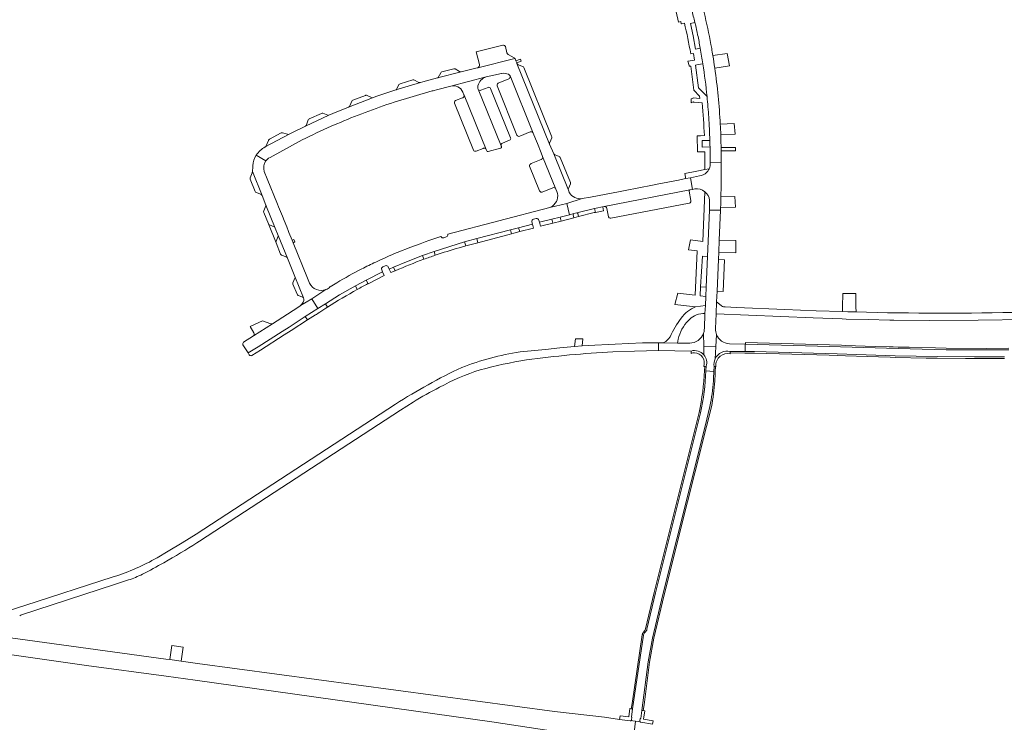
# Model space of a CAD drawing. Header units: metres. Extents: x 166325 to 190320, y 381923 to 404576.
# Tile 949 of 1056: x 182225 to 182632, y 383954 to 384244. Entities that reach past the tile are written whole.
import ezdxf

# ---------------------------------------------------------------- set-up
doc = ezdxf.new("R2010")
doc.units = ezdxf.units.M
for name, color, linetype, lineweight in [('B-WE-VH-VERHARDING_ASFALT-GV', 8, 'Continuous', 18), ('B-WE-VH-VERHARDING_BETON-GV', 8, 'Continuous', 18), ('B-WE-VH-VERHARDING_BETONSTRAATSTEEN-GV', 8, 'Continuous', 18), ('B-WE-VH-VERHARDING_HALFVERHARDING-GV', 8, 'Continuous', 18), ('B-WE-VH-VERHARDING_STRAATBAKSTEEN-GV', 8, 'Continuous', 18)]:
    doc.layers.add(name, color=color, linetype=linetype, lineweight=lineweight)

msp = doc.modelspace()

# ---------------------------------------------------------------- linework, layer by layer
at = {"layer": 'B-WE-VH-VERHARDING_ASFALT-GV', "flags": 128}
for points in [[(182515.189, 384125.897), (182514.946, 384126.095), (182513.128, 384127.577), (182512.917, 384122.602), (182553.024, 384120.945), (182565.029, 384120.546), (182566.743, 384120.497), (182575.717, 384120.27), (182584.693, 384120.097), (182586.378, 384120.07), (182601.222, 384119.915), (182621.204, 384120.005), (182641.184, 384120.329)], [(182508.325, 384122.741), (182508.464, 384126.043), (182504.467, 384125.555)], [(182516.711, 384125.531), (182515.944, 384125.563)], [(182570.761, 384123.429), (182567.35, 384123.529), (182565.16, 384123.596), (182554.309, 384123.93), (182541.275, 384124.501), (182521.337, 384125.337), (182516.711, 384125.531)], [(182501.464, 384119.949), (182501.871, 384120.357)], [(182496.918, 384110.58), (182497.212, 384112.158)], [(182442.345, 384107.971), (182431.885, 384106.884)], [(182442.345, 384107.971), (182431.885, 384106.884)], [(182470.234, 384106.949), (182479.237, 384107.275), (182489.064, 384107.432), (182489.132, 384110.66), (182482.445, 384110.612), (182471.257, 384110.179), (182460.078, 384109.541), (182457.531, 384109.366), (182454.367, 384109.125), (182448.351, 384108.595), (182442.345, 384107.971)], [(182470.234, 384106.949), (182479.237, 384107.275), (182489.064, 384107.432), (182489.132, 384110.66), (182482.445, 384110.612), (182471.257, 384110.179), (182460.078, 384109.541), (182457.531, 384109.366), (182454.367, 384109.125), (182448.351, 384108.595), (182442.345, 384107.971)], [(182491.067, 384110.64), (182496.918, 384110.58)], [(182633.954, 384107.81), (182624.775, 384107.709), (182607.999, 384107.83), (182588.122, 384108.276), (182554.771, 384109.33), (182524.996, 384110.159), (182524.878, 384107.119), (182528.82, 384107.123), (182562.939, 384106.166), (182586.916, 384105.348), (182604.321, 384104.953), (182619.779, 384104.812), (182632.106, 384104.84)], [(182511.945, 384098.833), (182508.696, 384099.118)], [(182380.451, 384085.286), (182297.971, 384031.591), (182292.228, 384027.991), (182286.412, 384024.512)], [(182380.451, 384085.286), (182297.971, 384031.591), (182292.228, 384027.991), (182286.412, 384024.512)], [(182298.314, 384028.026), (182299.417, 384028.743), (182382.481, 384082.771)], [(182298.314, 384028.026), (182299.417, 384028.743), (182382.481, 384082.771)], [(182382.481, 384082.771), (182387.655, 384086.136)], [(182382.481, 384082.771), (182387.655, 384086.136)], [(182481.778, 383955.345), (182482.204, 383958.677), (182484.773, 383978.789), (182486.579, 383988.622), (182490.9, 384006.684), (182508.331, 384076.191), (182510.392, 384084.407)], [(182506.47, 384081.704), (182504.965, 384075.68), (182487.883, 384007.287), (182484.331, 383992.323), (182484.237, 383991.929)], [(182286.412, 384024.512), (182281.857, 384021.787)], [(182286.412, 384024.512), (182281.857, 384021.787)], [(182264.108, 384014.018), (182263.718, 384013.893), (182227.156, 384002.134)], [(182264.108, 384014.018), (182263.718, 384013.893), (182227.156, 384002.134)], [(182225.88, 383998.188), (182264.202, 384010.731)], [(182225.88, 383998.188), (182264.202, 384010.731)], [(182264.202, 384010.731), (182270.05, 384012.642)], [(182264.202, 384010.731), (182270.05, 384012.642)], [(182227.156, 384002.134), (182220.685, 384000.053), (182217.069, 383998.806), (182212.922, 383997.795), (182206.67, 383996.796)], [(182227.156, 384002.134), (182220.685, 384000.053), (182217.069, 383998.806), (182212.922, 383997.795), (182206.67, 383996.796)], [(182477.423, 383954.399), (182473.043, 383955.017), (182466.742, 383955.906), (182446.077, 383958.283), (182298.539, 383978.132), (182291.83, 383979.054), (182287.151, 383979.696), (182285.463, 383979.928), (182210.078, 383990.281)], [(182477.423, 383954.399), (182473.043, 383955.017), (182466.742, 383955.906), (182446.077, 383958.283), (182298.539, 383978.132), (182291.83, 383979.054), (182287.151, 383979.696), (182285.463, 383979.928), (182210.078, 383990.281)], [(182482.945, 383989.967), (182482.922, 383989.815), (182478.381, 383959.346), (182477.879, 383955.977), (182478.116, 383955.945), (182477.965, 383954.825)], [(182484.022, 383991.646), (182483.824, 383991.385), (182483.376, 383990.795), (182483.17, 383990.531)], [(182210.046, 383983.309), (182252.677, 383977.316), (182285.605, 383972.814), (182297.605, 383971.173), (182420.164, 383954.044), (182451.027, 383949.323), (182465.49, 383946.666), (182471.952, 383945.78), (182475.567, 383945.285), (182476.398, 383945.171), (182476.477, 383945.127), (182478.56, 383944.839), (182479.622, 383954.28), (182478.441, 383954.444), (182477.77, 383954.538)], [(182210.046, 383983.309), (182252.677, 383977.316), (182285.605, 383972.814), (182297.605, 383971.173), (182420.164, 383954.044), (182451.027, 383949.323), (182465.49, 383946.666), (182471.952, 383945.78), (182475.567, 383945.285), (182476.398, 383945.171), (182476.477, 383945.127), (182478.56, 383944.839), (182479.622, 383954.28), (182478.441, 383954.444), (182477.77, 383954.538)], [(182477.77, 383954.538), (182478.441, 383954.444), (182479.622, 383954.28), (182480.803, 383954.115), (182481.588, 383954.005)], [(182481.588, 383954.005), (182480.803, 383954.115), (182479.622, 383954.28), (182478.56, 383944.839), (182480.643, 383944.55)], [(182481.439, 383954.363), (182481.573, 383955.372), (182481.778, 383955.345)]]:
    msp.add_lwpolyline(points, dxfattribs=at)
at = {"layer": 'B-WE-VH-VERHARDING_ASFALT-GV'}
for points in [[(182504.467, 384125.555, 0.148847), (182498.494, 384120.846)], [(182515.944, 384125.563, -0.0981424), (182515.189, 384125.897)], [(182640.08, 384123.374, -0.0135172), (182570.761, 384123.429)], [(182498.494, 384120.846, 0.0513479), (182493.919, 384113.164)], [(182497.212, 384112.158, -0.1344627), (182501.464, 384119.949)], [(182501.871, 384120.357, -0.2029803), (182508.325, 384122.741)], [(182492.989, 384112.031, -0.0794242), (182491.067, 384110.64)], [(182493.919, 384113.164, -0.0479533), (182492.989, 384112.031)], [(182431.885, 384106.884, 0.0551341), (182407.816, 384100.483)], [(182431.885, 384106.884, 0.0551341), (182407.816, 384100.483)], [(182415.4, 384099.497, -0.0240772), (182434.582, 384103.679)], [(182415.4, 384099.497, -0.0240772), (182434.582, 384103.679)], [(182434.582, 384103.679, -0.0182328), (182470.234, 384106.949)], [(182434.582, 384103.679, -0.0182328), (182470.234, 384106.949)], [(182407.816, 384100.483, 0.0347659), (182380.451, 384085.286)], [(182407.816, 384100.483, 0.0347659), (182380.451, 384085.286)], [(182398.563, 384092.286, -0.0506552), (182415.4, 384099.497)], [(182398.563, 384092.286, -0.0506552), (182415.4, 384099.497)], [(182508.696, 384099.118, -0.0434087), (182506.47, 384081.704)], [(182511.774, 384094.906, 0.0114485), (182511.945, 384098.833)], [(182387.655, 384086.136, -0.0212373), (182398.563, 384092.286)], [(182387.655, 384086.136, -0.0212373), (182398.563, 384092.286)], [(182510.392, 384084.407, 0.0316134), (182511.774, 384094.906)], [(182284.663, 384019.784, 0.0154976), (182298.314, 384028.026)], [(182284.663, 384019.784, 0.0154976), (182298.314, 384028.026)], [(182281.857, 384021.787, -0.0496236), (182264.108, 384014.018)], [(182281.857, 384021.787, -0.0496236), (182264.108, 384014.018)], [(182275.764, 384015.007, 0.0097903), (182284.663, 384019.784)], [(182275.764, 384015.007, 0.0097903), (182284.663, 384019.784)], [(182270.05, 384012.642, 0.0355255), (182275.764, 384015.007)], [(182270.05, 384012.642, 0.0355255), (182275.764, 384015.007)], [(182225.065, 383997.874, 0.0025484), (182225.88, 383998.188)], [(182225.065, 383997.874, 0.0025484), (182225.88, 383998.188)], [(182483.17, 383990.531, 0.0944944), (182482.945, 383989.967)], [(182484.237, 383991.929, -0.039964), (182484.022, 383991.646)], [(182477.77, 383954.538, -0.1525085), (182477.423, 383954.399)], [(182477.77, 383954.538, -0.1525085), (182477.423, 383954.399)], [(182477.965, 383954.825, -0.1414694), (182477.77, 383954.538)], [(182481.588, 383954.005, -0.1364813), (182481.439, 383954.363)], [(182481.845, 383953.798, -0.1121601), (182481.588, 383954.005)]]:
    msp.add_lwpolyline(points, format="xyb", dxfattribs=at)
at = {"layer": 'B-WE-VH-VERHARDING_BETON-GV', "flags": 128}
for points in [[(182502.592, 384107.283), (182502.586, 384106.298)], [(182633.979, 384108.452), (182624.8, 384108.351), (182608.024, 384108.472), (182603.613, 384108.571), (182592.666, 384108.816), (182588.147, 384108.918), (182586.113, 384108.982), (182584.416, 384109.036), (182578.666, 384109.217), (182566.397, 384109.605), (182564.691, 384109.659), (182554.796, 384109.972), (182525.021, 384110.801), (182524.998, 384110.201), (182524.996, 384110.159), (182554.771, 384109.33), (182588.122, 384108.276), (182607.999, 384107.83), (182624.775, 384107.709), (182633.954, 384107.81)], [(182518.751, 384106.106), (182518.757, 384106.512)], [(182632.106, 384104.84), (182619.779, 384104.812), (182604.321, 384104.953), (182586.916, 384105.348), (182562.939, 384106.166), (182528.82, 384107.123), (182524.878, 384107.119), (182518.766, 384107.112), (182518.757, 384106.512), (182524.851, 384106.429), (182528.793, 384106.433), (182559.611, 384105.569), (182562.912, 384105.476), (182566.4, 384105.357), (182575.37, 384105.051), (182580.029, 384104.892), (182584.922, 384104.725), (182586.889, 384104.658), (182599.798, 384104.365), (182604.294, 384104.263), (182616.005, 384104.156), (182618.705, 384104.132), (182619.752, 384104.122), (182620.255, 384104.123), (182627.559, 384104.14), (182632.079, 384104.15)], [(182518.757, 384106.512), (182518.766, 384107.112)], [(182507.802, 384100.931), (182508.225, 384100.95)], [(182508.696, 384099.118), (182508.697, 384099.147), (182508.828, 384100.977), (182508.225, 384100.95), (182508.098, 384099.171)], [(182508.225, 384100.95), (182508.828, 384100.977)], [(182512.543, 384098.78), (182512.691, 384100.814), (182512.09, 384100.826), (182511.945, 384098.833)], [(182512.09, 384100.826), (182512.691, 384100.814)], [(182512.691, 384100.814), (182512.812, 384100.812)], [(182510.392, 384084.407), (182508.331, 384076.191), (182490.9, 384006.684), (182486.579, 383988.622), (182484.773, 383978.789), (182482.204, 383958.677), (182482.799, 383958.613)], [(182482.799, 383958.613), (182483.115, 383961.091), (182485.364, 383978.697), (182487.167, 383988.514), (182491.481, 384006.542), (182501.101, 384044.901), (182504.132, 384056.986), (182508.912, 384076.045), (182510.973, 384084.261)], [(182505.889, 384081.849), (182504.384, 384075.825), (182487.301, 384007.429), (182483.748, 383992.462), (182483.654, 383992.068)], [(182484.237, 383991.929), (182484.331, 383992.323), (182487.883, 384007.287), (182504.965, 384075.68), (182506.47, 384081.704)], [(182482.428, 383990.045), (182482.405, 383989.892), (182478.176, 383961.517), (182477.863, 383959.419)], [(182477.863, 383959.419), (182478.381, 383959.346), (182482.922, 383989.815), (182482.945, 383989.967)], [(182483.603, 383991.964), (182483.405, 383991.703), (182482.957, 383991.113), (182482.727, 383990.81)], [(182483.17, 383990.531), (182483.376, 383990.795), (182483.824, 383991.385), (182484.022, 383991.646)], [(182477.965, 383954.825), (182478.116, 383955.945), (182477.879, 383955.977), (182478.381, 383959.346), (182477.863, 383959.419), (182477.271, 383959.501), (182476.783, 383956.06), (182473.317, 383956.536), (182473.043, 383955.017)], [(182482.204, 383958.677), (182481.778, 383955.345), (182481.573, 383955.372), (182481.439, 383954.363)], [(182481.845, 383953.798), (182486.635, 383953.026), (182486.908, 383954.399), (182482.891, 383955.084), (182483.392, 383958.55), (182482.799, 383958.613), (182482.204, 383958.677)], [(182473.043, 383955.017), (182477.423, 383954.399)]]:
    msp.add_lwpolyline(points, dxfattribs=at)
at = {"layer": 'B-WE-VH-VERHARDING_BETON-GV'}
for points in [[(182507.858, 384105.673, 0.2939996), (182502.592, 384107.283)], [(182518.766, 384107.112, 0.3552085), (182512.525, 384104.051)], [(182502.586, 384106.298, -0.0846347), (182503.957, 384106.52)], [(182503.957, 384106.52, -0.520464), (182507.802, 384100.931)], [(182508.828, 384100.977, 0.249162), (182507.858, 384105.673)], [(182512.525, 384104.051, 0.1515886), (182512.09, 384100.826)], [(182512.812, 384100.812, -0.2573794), (182514.62, 384105.163)], [(182514.62, 384105.163, -0.2282602), (182518.751, 384106.106)], [(182508.098, 384099.171, -0.0434705), (182505.889, 384081.849)], [(182506.47, 384081.704, 0.0434087), (182508.696, 384099.118)], [(182511.945, 384098.833, -0.0114485), (182511.774, 384094.906)], [(182512.372, 384094.866, 0.0114976), (182512.543, 384098.78)], [(182511.774, 384094.906, -0.0316134), (182510.392, 384084.407)], [(182510.973, 384084.261, 0.0315987), (182512.372, 384094.866)], [(182482.727, 383990.81, 0.0956323), (182482.428, 383990.045)], [(182482.945, 383989.967, -0.0944944), (182483.17, 383990.531)], [(182483.654, 383992.068, -0.0463597), (182483.603, 383991.964)], [(182484.022, 383991.646, 0.039964), (182484.237, 383991.929)], [(182477.423, 383954.399, 0.1525085), (182477.77, 383954.538)], [(182477.77, 383954.538, 0.1414694), (182477.965, 383954.825)], [(182481.439, 383954.363, 0.1364813), (182481.588, 383954.005)], [(182481.588, 383954.005, 0.1121601), (182481.845, 383953.798)]]:
    msp.add_lwpolyline(points, format="xyb", dxfattribs=at)
at = {"layer": 'B-WE-VH-VERHARDING_BETONSTRAATSTEEN-GV'}
for points in [[(182511.089, 384232.307, 0.0298439), (182504.781, 384258.65)], [(182504.191, 384243.036, 0.0029426), (182502.795, 384248.464)], [(182502.795, 384248.464, -0.0029426), (182504.191, 384243.036)], [(182499.826, 384242.864, -0.0160381), (182502.414, 384230.138)], [(182505.291, 384238.032, 0.0043052), (182504.407, 384242.173)], [(182504.407, 384242.173, -0.0043052), (182505.291, 384238.032)], [(182506.371, 384232.433, 0.0057428), (182505.291, 384238.032)], [(182505.291, 384238.032, -0.0057428), (182506.371, 384232.433)], [(182425.807, 384233.113, 0.3896317), (182424.779, 384233.69)], [(182426.925, 384229.887, -0.1989376), (182426.471, 384230.489)], [(182507.451, 384225.988, 0.0065157), (182506.371, 384232.433)], [(182506.371, 384232.433, -0.0065157), (182507.451, 384225.988)], [(182511.573, 384229.418, 0.0027499), (182511.089, 384232.307)], [(182511.573, 384229.418, -0.004843), (182512.36, 384224.25)], [(182512.36, 384224.25, 0.004843), (182511.573, 384229.418)], [(182415.134, 384225.665, -0.3621146), (182414.425, 384224.386)], [(182431.099, 384225.659, -0.2004028), (182430.6, 384226.153)], [(182507.451, 384225.988, -0.0135312), (182509.164, 384212.456)], [(182399.614, 384222.677, 0.1765485), (182399.128, 384222.313)], [(182405.078, 384223.883, 0.1840315), (182404.535, 384223.967)], [(182407.549, 384222.712, -0.1850437), (182406.89, 384222.806)], [(182424.356, 384222.013, -0.1620071), (182427.121, 384221.671)], [(182427.29, 384221.58, -0.1952181), (182427.766, 384220.979)], [(182433.431, 384224.481, 0.1942776), (182433.011, 384224.9)], [(182514.646, 384201.026, 0.021618), (182512.36, 384224.25)], [(182382.26, 384217.795, 0.1984473), (182381.804, 384217.415)], [(182388.041, 384219.359, 0.1935916), (182387.664, 384219.396)], [(182390.674, 384218.254, -0.1736827), (182390.012, 384218.313)], [(182398.073, 384220.397, -0.2025055), (182397.765, 384220.156)], [(182414.479, 384216.894, -0.268283), (182417.906, 384220.579)], [(182422.831, 384217.946, 0.4057249), (182422.411, 384216.925)], [(182427.768, 384220.972, -0.3706549), (182427.208, 384219.752)], [(182368.475, 384213.011, 0.2071413), (182368.079, 384213.027)], [(182380.765, 384215.444, -0.1943894), (182380.484, 384215.206)], [(182403.226, 384216.831, -0.3556974), (182408.234, 384214.342)], [(182408.714, 384213.038, -0.3603728), (182408.205, 384211.98)], [(182408.676, 384213.155, -0.033437), (182408.714, 384213.038)], [(182414.528, 384215.48, -0.1409428), (182414.38, 384216.031)], [(182415.715, 384215.047, -0.3475976), (182414.532, 384215.474)], [(182419.722, 384215.825, 0.3955278), (182418.657, 384216.266)], [(182356.149, 384201.175, -0.0219818), (182379.844, 384210.154)], [(182370.893, 384211.995, -0.1963352), (182370.516, 384212.019)], [(182405.25, 384210.773, 0.3860486), (182404.794, 384209.711)], [(182507.187, 384209.871, -0.0101698), (182508.061, 384196.307)], [(182509.861, 384203.95, 0.0085824), (182509.164, 384212.456)], [(182509.164, 384212.456, -0.0085824), (182509.861, 384203.95)], [(182350.417, 384205.544, 0.1678113), (182349.809, 384205.526)], [(182361.534, 384208.625, -0.1834806), (182361.04, 384208.149)], [(182343.663, 384200.815, -0.1944888), (182343.186, 384200.289)], [(182352.813, 384204.717, -0.1958288), (182352.43, 384204.716)], [(182510.327, 384194.37, 0.0089761), (182509.861, 384203.95)], [(182509.861, 384203.95, -0.0089761), (182510.327, 384194.37)], [(182514.646, 384201.026, -0.0042738), (182514.853, 384196.59)], [(182514.853, 384196.59, 0.0042738), (182514.646, 384201.026)], [(182333.65, 384197.514, 0.1887793), (182333.29, 384197.48)], [(182336.401, 384196.918, -0.1732664), (182335.818, 384196.867)], [(182341.781, 384194.522, -0.0115346), (182353.828, 384200.165)], [(182436.111, 384197.895, -0.3592584), (182437.364, 384197.303)], [(182328.178, 384194.762, 0.1414417), (182327.877, 384194.427)], [(182424.019, 384192.123, -0.3533222), (182424.591, 384193.221)], [(182427.553, 384194.399, 0.3695064), (182427.971, 384195.428)], [(182430.598, 384196.564, 0.3866722), (182431.736, 384196.078)], [(182444.11, 384192.786, -0.1923358), (182444.126, 384193.514)], [(182444.975, 384195.447, 0.163153), (182444.999, 384195.888)], [(182510.327, 384194.37, -0.0029114), (182510.397, 384191.624)], [(182514.934, 384194.233, 0.0021334), (182514.853, 384196.59)], [(182326.544, 384191.627, 0.1312503), (182322.86, 384188.225)], [(182326.763, 384191.866, -0.1658147), (182326.544, 384191.627)], [(182412.636, 384190.331, 0.3939563), (182413.637, 384189.899)], [(182416.72, 384191.095, -0.3818232), (182417.872, 384190.607)], [(182418.09, 384190.064, 0.3713104), (182418.669, 384189.765)], [(182446.136, 384188.472, -0.1466195), (182445.784, 384188.781)], [(182510.451, 384185.251, 0.0062774), (182510.397, 384191.624)], [(182510.397, 384191.624, -0.0062774), (182510.451, 384185.251)], [(182515.034, 384185.342, 0.0023464), (182514.999, 384190.033)], [(182322.86, 384188.225, 0.1196293), (182321.393, 384183.888)], [(182326.18, 384181.509, -0.2400838), (182326.867, 384185.92)], [(182326.867, 384185.92, -0.0782237), (182327.92, 384186.989)], [(182436.406, 384184.747, 0.3483812), (182435.841, 384183.722)], [(182441.222, 384187.75, -0.3887347), (182440.705, 384186.524)], [(182510.054, 384182.602, 0.13474), (182510.451, 384185.251)], [(182321.247, 384181.462, -0.0269845), (182321.089, 384180.935)], [(182506.799, 384179.776, 0.1701313), (182509.533, 384181.691)], [(182509.533, 384181.691, 0.0516488), (182510.054, 384182.602)], [(182320.294, 384178.865, 0.189548), (182320.297, 384178.501)], [(182452.742, 384176.524, 0.1412856), (182452.737, 384176.885)], [(182322.396, 384173.261, 0.1816222), (182322.829, 384172.846)], [(182439.98, 384173.443, 0.355422), (182441.074, 384172.958)], [(182445.432, 384174.746, -0.3889643), (182446.718, 384174.228)], [(182447.138, 384173.222, -0.172011), (182447.211, 384169.821)], [(182451.859, 384173.776, -0.159278), (182451.872, 384174.498)], [(182457.574, 384170.264, -0.3066494), (182452.216, 384172.827)], [(182501.751, 384173.368, -0.410901), (182502.102, 384173.886)], [(182510.231, 384169.608, 0.1952619), (182508.256, 384173.145)], [(182324.755, 384172.057, -0.1567215), (182325.232, 384171.526)], [(182447.211, 384169.821, -0.1649305), (182445.245, 384167.215)], [(182501.855, 384168.433, 0.2387218), (182502.439, 384168.9)], [(182502.439, 384168.9, 0.1281633), (182502.515, 384169.289)], [(182514.896, 384171.085, -0.0020339), (182514.777, 384166.65)], [(182325.952, 384165.173, 0.1862411), (182325.953, 384164.577)], [(182326.855, 384167.623, -0.1973989), (182326.848, 384167.243)], [(182445.245, 384167.215, -0.0417271), (182444.16, 384166.628)], [(182455.83, 384164.094, 0.2849827), (182455.283, 384164.4)], [(182455.283, 384164.4, -0.2849827), (182455.83, 384164.094)], [(182466.621, 384167.015, -0.3961348), (182467.699, 384166.278)], [(182436.747, 384160.647, -0.3602525), (182437.437, 384161.808)], [(182438.518, 384162.084, -0.3806252), (182439.699, 384161.328)], [(182454.157, 384164.078, 0.3832838), (182453.862, 384163.585)], [(182453.862, 384163.585, -0.3832838), (182454.157, 384164.078)], [(182468.393, 384162.794, 0.3040913), (182469.147, 384162.186)], [(182469.147, 384162.186, 0.0587729), (182469.351, 384162.192)], [(182327.837, 384159.887, 0.1689463), (182328.273, 384159.447)], [(182328.273, 384159.447, -0.1689463), (182327.837, 384159.887)], [(182330.192, 384158.656, -0.1796598), (182330.672, 384158.134)], [(182330.672, 384158.134, 0.1796598), (182330.192, 384158.656)], [(182331.935, 384155.092, -0.1926134), (182331.93, 384154.713)], [(182331.93, 384154.713, 0.1926134), (182331.935, 384155.092)], [(182400.385, 384154.067, -0.4067012), (182399.196, 384154.647)], [(182402.039, 384155.543, -0.3626454), (182401.389, 384154.423)], [(182381.058, 384148.015, 0.0115534), (182372.218, 384144.059)], [(182396.855, 384146.885, -0.0117993), (182406.677, 384149.965)], [(182335.293, 384146.137, -0.1958301), (182335.771, 384145.655)], [(182372.218, 384144.059, 0.0074855), (182366.434, 384141.2)], [(182380.304, 384140.489, -0.0147156), (182392.115, 384145.211)], [(182392.115, 384145.211, -0.0059146), (182396.855, 384146.885)], [(182366.434, 384141.2, 0.0138486), (182356.126, 384135.535)], [(182374.687, 384140.83, -0.3964004), (182375.14, 384142.064)], [(182376.114, 384142.516, -0.3599181), (182377.422, 384142.053)], [(182378.484, 384139.688, -0.0027066), (182380.304, 384140.489)], [(182338.857, 384138.059, -0.1648841), (182338.828, 384137.41)], [(182351.622, 384132.661, -0.4051564), (182344.901, 384135.388)], [(182353.31, 384133.756, -0.107386), (182351.622, 384132.661)], [(182352.346, 384125.448, -0.0160871), (182364.618, 384132.739)], [(182364.618, 384132.739, -0.005361), (182368.88, 384135.03)], [(182339.697, 384130.738, 0.178898), (182340.176, 384130.25)], [(182342.493, 384128.102, -0.1118317), (182341.116, 384126.09)], [(182342.05, 384129.486, -0.0876997), (182342.34, 384129.25)], [(182342.34, 384129.25, -0.2640753), (182342.54, 384128.235)], [(182341.116, 384126.09, -0.0326687), (182340.596, 384125.661)], [(182349.176, 384123.386, -0.0042568), (182352.346, 384125.448)], [(182329.55, 384118.58, -0.1624974), (182328.806, 384118.477)], [(182508.049, 384116.178, -0.0681333), (182507.714, 384114.607)], [(182513.092, 384114.072, -0.1068531), (182512.658, 384116.525)], [(182321.906, 384114.863, -0.3410363), (182321.649, 384113.494)], [(182507.714, 384114.607, -0.3162463), (182501.989, 384110.527)], [(182518.394, 384110.296, -0.2938886), (182513.092, 384114.072)], [(182317.617, 384110.931, 0.3474169), (182317.327, 384109.814)], [(182502.592, 384107.283, -0.2939996), (182507.858, 384105.673)], [(182512.525, 384104.051, -0.3552085), (182518.766, 384107.112)], [(182319.939, 384105.72, 0.3890305), (182321.075, 384105.452)], [(182507.858, 384105.673, -0.249162), (182508.828, 384100.977)], [(182512.09, 384100.826, -0.1515886), (182512.525, 384104.051)]]:
    msp.add_lwpolyline(points, format="xyb", dxfattribs=at)
at = {"layer": 'B-WE-VH-VERHARDING_BETONSTRAATSTEEN-GV', "flags": 128}
for points in [[(182496.443, 384247.434), (182497.416, 384243.285), (182498.29, 384243.487), (182498.533, 384242.567), (182498.608, 384242.584)], [(182498.608, 384242.584), (182499.826, 384242.864)], [(182504.407, 384242.173), (182504.299, 384242.605), (182504.191, 384243.036), (182502.31, 384242.627), (182503.387, 384237.64), (182504.373, 384232.037), (182506.371, 384232.433)], [(182506.371, 384232.433), (182504.373, 384232.037), (182503.387, 384237.64), (182502.31, 384242.627), (182504.191, 384243.036)], [(182504.191, 384243.036), (182504.299, 384242.605), (182504.407, 384242.173)], [(182424.779, 384233.69), (182415.39, 384231.368), (182413.763, 384230.993), (182415.134, 384225.665)], [(182414.425, 384224.386), (182429.751, 384228.253), (182429.706, 384228.318), (182429.468, 384228.53), (182426.925, 384229.887)], [(182426.471, 384230.489), (182425.807, 384233.113)], [(182502.414, 384230.138), (182503.509, 384230.311), (182503.964, 384227.566), (182501.285, 384227.106), (182501.768, 384225.357), (182501.757, 384225.284), (182501.775, 384224.984), (182501.866, 384225), (182502.434, 384225.101), (182503.776, 384215.169), (182506.099, 384212.701), (182506.21, 384211.71), (182503.404, 384211.934), (182503.424, 384211.829), (182502.577, 384211.517), (182502.67, 384209.945), (182503.492, 384210.24), (182503.541, 384210.114), (182503.849, 384210.093)], [(182518.403, 384225.202), (182517.455, 384230.333), (182511.573, 384229.418)], [(182452.216, 384172.827), (182452.151, 384172.999), (182451.859, 384173.776), (182445.784, 384188.781), (182444.11, 384192.786), (182430.6, 384226.153), (182430.526, 384226.348), (182430.187, 384227.242), (182429.864, 384228.093), (182429.751, 384228.253), (182414.425, 384224.386), (182413.638, 384224.195)], [(182430.6, 384226.153), (182444.11, 384192.786)], [(182433.011, 384224.9), (182431.113, 384225.654), (182431.099, 384225.659)], [(182509.164, 384212.456), (182505.67, 384216.059), (182504.411, 384225.513), (182505.492, 384225.682), (182507.451, 384225.988)], [(182512.36, 384224.25), (182518.403, 384225.202)], [(182413.638, 384224.195), (182413.549, 384224.173), (182407.549, 384222.712), (182397.765, 384220.156), (182391.696, 384218.528), (182390.674, 384218.254), (182380.484, 384215.206), (182372.618, 384212.572), (182370.893, 384211.995), (182361.04, 384208.149), (182354.48, 384205.412), (182352.813, 384204.717), (182343.186, 384200.289), (182337.776, 384197.601), (182336.401, 384196.918), (182326.544, 384191.627)], [(182397.765, 384220.156), (182407.549, 384222.712)], [(182399.128, 384222.313), (182398.073, 384220.397)], [(182404.535, 384223.967), (182404.471, 384223.95), (182399.614, 384222.677)], [(182406.89, 384222.806), (182406.844, 384222.833), (182405.102, 384223.869), (182405.078, 384223.883)], [(182417.906, 384220.579), (182424.182, 384221.974), (182424.356, 384222.013)], [(182427.121, 384221.671), (182427.249, 384221.602), (182427.29, 384221.58)], [(182444.999, 384195.888), (182444.939, 384196.037), (182433.431, 384224.481)], [(182379.844, 384210.154), (182395.606, 384214.772), (182396.019, 384214.893), (182396.38, 384214.999), (182397.278, 384215.262), (182403.226, 384216.831), (182417.906, 384220.579)], [(182380.484, 384215.206), (182390.674, 384218.254)], [(182381.804, 384217.415), (182381.802, 384217.412), (182380.767, 384215.447), (182380.765, 384215.444)], [(182387.664, 384219.396), (182387.583, 384219.372), (182382.26, 384217.795)], [(182390.012, 384218.313), (182388.041, 384219.359)], [(182417.906, 384220.579), (182403.226, 384216.831)], [(182427.208, 384219.752), (182422.859, 384217.957), (182422.831, 384217.946)], [(182427.766, 384220.979), (182427.768, 384220.972), (182437.364, 384197.303), (182438.319, 384194.94), (182439.049, 384193.131), (182440.637, 384189.199), (182441.222, 384187.75), (182446.718, 384174.228)], [(182437.364, 384197.303), (182427.768, 384220.972)], [(182368.079, 384213.027), (182367.935, 384212.972), (182362.754, 384210.978), (182362.481, 384210.775), (182362.336, 384210.583), (182361.534, 384208.625)], [(182370.516, 384212.019), (182368.476, 384213.01), (182368.475, 384213.011)], [(182408.234, 384214.342), (182408.676, 384213.155), (182408.722, 384213.042), (182417.872, 384190.607), (182418.089, 384190.066), (182418.09, 384190.064)], [(182417.872, 384190.607), (182408.722, 384213.042), (182408.676, 384213.155)], [(182414.38, 384216.031), (182414.479, 384216.894)], [(182418.669, 384189.765), (182423.803, 384191.108), (182423.864, 384191.128), (182423.934, 384191.163), (182424.003, 384191.213), (182424.062, 384191.273), (182424.111, 384191.344), (182424.147, 384191.424), (182424.169, 384191.509), (182424.176, 384191.599), (182424.168, 384191.682), (182424.147, 384191.761), (182424.079, 384191.929), (182424.054, 384191.992), (182424.034, 384192.057), (182414.532, 384215.474), (182414.528, 384215.48)], [(182414.532, 384215.474), (182424.034, 384192.057), (182424.019, 384192.123)], [(182418.657, 384216.266), (182415.715, 384215.047)], [(182427.971, 384195.428), (182419.722, 384215.825)], [(182422.411, 384216.925), (182422.413, 384216.92), (182430.598, 384196.564)], [(182361.04, 384208.149), (182370.893, 384211.995)], [(182404.794, 384209.711), (182412.636, 384190.331)], [(182408.13, 384211.949), (182405.25, 384210.773)], [(182408.205, 384211.98), (182408.13, 384211.949)], [(182503.849, 384210.093), (182507.187, 384209.871)], [(182349.809, 384205.526), (182344.748, 384203.226), (182344.513, 384203.037), (182344.356, 384202.804), (182343.672, 384200.842), (182343.663, 384200.815)], [(182352.43, 384204.716), (182350.417, 384205.544)], [(182343.186, 384200.289), (182352.813, 384204.717)], [(182353.828, 384200.165), (182356.149, 384201.175)], [(182514.853, 384196.59), (182520.779, 384196.984), (182520.382, 384201.384), (182514.646, 384201.026)], [(182326.544, 384191.627), (182336.401, 384196.918)], [(182333.29, 384197.48), (182333.278, 384197.474), (182333.177, 384197.421), (182328.273, 384194.812), (182328.178, 384194.762)], [(182335.818, 384196.867), (182335.753, 384196.886), (182333.656, 384197.512), (182333.65, 384197.514)], [(182431.736, 384196.078), (182436.111, 384197.895)], [(182327.877, 384194.427), (182327.851, 384194.367), (182326.763, 384191.866)], [(182328.549, 384187.331), (182341.781, 384194.522)], [(182424.591, 384193.221), (182427.553, 384194.399)], [(182444.126, 384193.514), (182444.135, 384193.535), (182444.955, 384195.401), (182444.975, 384195.447)], [(182508.061, 384196.307), (182506.482, 384196.243), (182505.381, 384196.198), (182505.066, 384196.185), (182505.245, 384189.559), (182508.205, 384189.566), (182508.281, 384182.285), (182510.054, 384182.602)], [(182510.397, 384191.624), (182507.198, 384191.593), (182507.131, 384194.248), (182510.327, 384194.37)], [(182514.999, 384190.033), (182514.981, 384191.445), (182514.934, 384194.233)], [(182413.637, 384189.899), (182413.679, 384189.915), (182416.647, 384191.067)], [(182416.647, 384191.067), (182416.72, 384191.095)], [(182445.784, 384188.781), (182451.859, 384173.776)], [(182322.86, 384188.225), (182326.867, 384185.92)], [(182326.867, 384185.92), (182322.86, 384188.225)], [(182327.92, 384186.989), (182328.549, 384187.331)], [(182440.705, 384186.524), (182440.633, 384186.494), (182436.406, 384184.747)], [(182446.718, 384174.228), (182441.222, 384187.75)], [(182452.737, 384176.885), (182452.692, 384176.996), (182448.529, 384187.226), (182448.344, 384187.463), (182448.118, 384187.648), (182446.201, 384188.445), (182446.136, 384188.472)], [(182510.451, 384185.251), (182515.034, 384185.342)], [(182321.089, 384180.935), (182320.294, 384178.865)], [(182321.393, 384183.888), (182321.375, 384183.577), (182321.363, 384183.375), (182321.252, 384181.484), (182321.25, 384181.473), (182321.247, 384181.462), (182325.232, 384171.526), (182326.855, 384167.623), (182330.672, 384158.134), (182331.935, 384155.092), (182335.771, 384145.655), (182338.857, 384138.059), (182342.34, 384129.25)], [(182325.232, 384171.526), (182321.247, 384181.462)], [(182327.389, 384178.517), (182326.18, 384181.509)], [(182435.841, 384183.722), (182439.98, 384173.443)], [(182510.054, 384182.602), (182508.281, 384182.285), (182504.924, 384181.622), (182499.929, 384180.661), (182500.201, 384179.181), (182500.32, 384178.534), (182502.27, 384178.912)], [(182320.297, 384178.501), (182320.345, 384178.38), (182322.396, 384173.261)], [(182333.628, 384163.078), (182332.08, 384166.909), (182331.64, 384167.998), (182327.389, 384178.517)], [(182451.872, 384174.498), (182452.671, 384176.358), (182452.742, 384176.524)], [(182502.27, 384178.912), (182506.021, 384179.638)], [(182506.021, 384179.638), (182506.799, 384179.776)], [(182322.829, 384172.846), (182322.851, 384172.837), (182324.755, 384172.057)], [(182441.074, 384172.958), (182445.432, 384174.746)], [(182446.718, 384174.228), (182447.138, 384173.222)], [(182502.102, 384173.886), (182466.621, 384167.015)], [(182508.256, 384173.145), (182507.362, 384152.535), (182502.264, 384153.201), (182501.549, 384149.145), (182505.095, 384148.685), (182504.315, 384130.321), (182497.083, 384131.178), (182495.913, 384126.567), (182504.467, 384125.555), (182508.464, 384126.043)], [(182502.515, 384169.289), (182502.478, 384169.486), (182501.751, 384173.366), (182501.751, 384173.368)], [(182439.699, 384161.328), (182439.902, 384160.491), (182445.047, 384161.775), (182448.437, 384162.637), (182452.31, 384163.613), (182451.164, 384168.281), (182444.16, 384166.628)], [(182444.16, 384166.628), (182451.164, 384168.281), (182457.574, 384170.264)], [(182469.351, 384162.192), (182501.829, 384168.428), (182501.855, 384168.433)], [(182510.128, 384165.598), (182510.231, 384169.608)], [(182520.927, 384166.688), (182520.703, 384171.109), (182514.896, 384171.085)], [(182326.848, 384167.243), (182325.952, 384165.173)], [(182325.953, 384164.577), (182325.96, 384164.56), (182327.837, 384159.887)], [(182330.672, 384158.134), (182326.855, 384167.623)], [(182444.16, 384166.628), (182402.039, 384155.543)], [(182455.283, 384164.4), (182454.157, 384164.078)], [(182455.83, 384164.094), (182456.105, 384162.862), (182462.525, 384164.481), (182463.044, 384164.582), (182462.703, 384166.236), (182455.283, 384164.4)], [(182467.699, 384166.278), (182467.708, 384166.235), (182468.393, 384162.794)], [(182508.464, 384126.043), (182508.621, 384129.79), (182506.328, 384130.065), (182506.507, 384133.795), (182507.261, 384146.555), (182509.32, 384146.402), (182510.127, 384165.571), (182510.128, 384165.598)], [(182512.658, 384116.525), (182512.661, 384116.587), (182512.917, 384122.602), (182513.128, 384127.577), (182513.319, 384132.06), (182513.872, 384145.052), (182514.001, 384148.1), (182514.215, 384153.135), (182514.74, 384165.475), (182514.741, 384165.507), (182510.127, 384165.571), (182509.32, 384146.402), (182508.786, 384133.698)], [(182514.777, 384166.65), (182520.927, 384166.688)], [(182344.901, 384135.388), (182344.086, 384137.387), (182338.102, 384152.065), (182337.666, 384153.135), (182336.368, 384156.32), (182336.222, 384156.678), (182335.418, 384158.648), (182334.371, 384161.239), (182333.628, 384163.078)], [(182436.997, 384159.752), (182436.747, 384160.647)], [(182437.437, 384161.808), (182438.518, 384162.084)], [(182454.157, 384164.078), (182452.31, 384163.613), (182448.437, 384162.637), (182448.815, 384161.001)], [(182448.815, 384161.001), (182454.159, 384162.364), (182453.862, 384163.585)], [(182453.862, 384163.585), (182454.159, 384162.364), (182456.105, 384162.862), (182455.83, 384164.094)], [(182327.837, 384159.887), (182331.043, 384152.046), (182331.004, 384152.317), (182331.053, 384152.645), (182331.93, 384154.713)], [(182328.273, 384159.447), (182330.192, 384158.656)], [(182330.192, 384158.656), (182328.273, 384159.447)], [(182331.935, 384155.092), (182330.672, 384158.134)], [(182377.422, 384142.053), (182377.813, 384141.183), (182379.627, 384142.003), (182384.89, 384144.215), (182391.543, 384146.74), (182396.316, 384148.448), (182408.953, 384152.383), (182413.998, 384153.734), (182427.955, 384157.401), (182431.276, 384158.259), (182436.997, 384159.752)], [(182331.93, 384154.713), (182331.053, 384152.645), (182331.004, 384152.317), (182331.043, 384152.046)], [(182331.043, 384152.046), (182332.926, 384147.382), (182333.146, 384147.07), (182333.331, 384146.934), (182335.264, 384146.149), (182335.293, 384146.137)], [(182335.771, 384145.655), (182331.935, 384155.092)], [(182399.196, 384154.647), (182396.6, 384153.744), (182394.192, 384152.907), (182392.641, 384152.368), (182390.578, 384151.593), (182386.725, 384150.145)], [(182406.677, 384149.965), (182409.441, 384150.702), (182408.953, 384152.383), (182396.316, 384148.448), (182396.855, 384146.885)], [(182401.389, 384154.423), (182400.385, 384154.067)], [(182386.725, 384150.145), (182381.058, 384148.015)], [(182396.855, 384146.885), (182396.316, 384148.448), (182391.543, 384146.74), (182392.115, 384145.211)], [(182392.115, 384145.211), (182391.543, 384146.74), (182384.89, 384144.215), (182379.627, 384142.003), (182380.304, 384140.489)], [(182348.315, 384124.815), (182351.452, 384126.827), (182357.31, 384130.522), (182363.808, 384134.21), (182368.253, 384136.576), (182375.083, 384139.95), (182374.703, 384140.794)], [(182374.703, 384140.794), (182374.687, 384140.83)], [(182375.14, 384142.064), (182376.114, 384142.516)], [(182380.304, 384140.489), (182379.627, 384142.003), (182377.813, 384141.183), (182378.484, 384139.688)], [(182338.828, 384137.41), (182338.008, 384135.519), (182337.96, 384135.208), (182337.985, 384134.921), (182339.697, 384130.738)], [(182342.34, 384129.25), (182338.857, 384138.059)], [(182368.88, 384135.03), (182369.049, 384135.114), (182368.253, 384136.576), (182363.808, 384134.21), (182364.618, 384132.739)], [(182341.116, 384126.09), (182345.841, 384128.921), (182351.622, 384132.661)], [(182351.622, 384132.661), (182345.841, 384128.921), (182348.315, 384124.815)], [(182364.618, 384132.739), (182363.808, 384134.21), (182357.31, 384130.522), (182351.452, 384126.827), (182352.346, 384125.448)], [(182356.126, 384135.535), (182353.416, 384133.823), (182353.31, 384133.756)], [(182508.786, 384133.698), (182508.621, 384129.79), (182508.464, 384126.043), (182508.325, 384122.741), (182508.064, 384116.54)], [(182317.327, 384109.814), (182319.445, 384106.494), (182323.622, 384109.005), (182333.494, 384115.342), (182336.392, 384117.178), (182343.118, 384121.483), (182348.315, 384124.815), (182345.841, 384128.921), (182341.116, 384126.09)], [(182340.176, 384130.25), (182342.05, 384129.486)], [(182342.54, 384128.235), (182342.524, 384128.189), (182342.493, 384128.102)], [(182340.013, 384125.284), (182329.55, 384118.58), (182321.649, 384113.494)], [(182340.596, 384125.661), (182340.098, 384125.339), (182340.013, 384125.284)], [(182348.315, 384124.815), (182343.118, 384121.483), (182344.093, 384120.105), (182347.388, 384122.202), (182347.738, 384122.425), (182348.456, 384122.907), (182349.176, 384123.386)], [(182352.346, 384125.448), (182351.452, 384126.827), (182348.315, 384124.815)], [(182324.541, 384107.659), (182334.396, 384113.932), (182337.307, 384115.785), (182344.093, 384120.105), (182343.118, 384121.483), (182336.392, 384117.178), (182333.494, 384115.342), (182323.622, 384109.005), (182319.445, 384106.494)], [(182328.806, 384118.477), (182325.408, 384119.725), (182320.288, 384117.357), (182321.906, 384114.863)], [(182321.649, 384113.494), (182329.55, 384118.58)], [(182508.064, 384116.54), (182508.049, 384116.178)], [(182321.649, 384113.494), (182317.617, 384110.931)], [(182507.714, 384114.607), (182507.802, 384109.154), (182512.802, 384108.955), (182513.092, 384114.072)], [(182507.858, 384105.673), (182507.802, 384109.154), (182507.714, 384114.607)], [(182513.092, 384114.072), (182512.802, 384108.955)], [(182321.075, 384105.452), (182324.541, 384107.659)], [(182496.918, 384110.58), (182491.067, 384110.64), (182490.1, 384110.65), (182489.132, 384110.66), (182489.064, 384107.432), (182502.592, 384107.283)], [(182501.989, 384110.527), (182497.861, 384110.57), (182496.918, 384110.58)], [(182512.525, 384104.051), (182512.802, 384108.955), (182507.802, 384109.154), (182507.858, 384105.673)], [(182512.802, 384108.955), (182512.525, 384104.051)], [(182524.996, 384110.159), (182518.394, 384110.296)], [(182518.766, 384107.112), (182524.878, 384107.119), (182524.996, 384110.159)], [(182319.445, 384106.494), (182319.939, 384105.72)], [(182508.696, 384099.118), (182511.945, 384098.833), (182512.09, 384100.826)], [(182508.697, 384099.147), (182508.696, 384099.118)], [(182508.828, 384100.977), (182508.697, 384099.147)]]:
    msp.add_lwpolyline(points, dxfattribs=at)
for points in [[(182430.526, 384226.348), (182432.407, 384227.078), (182432.056, 384227.967), (182430.187, 384227.242)], [(182520.941, 384191.47), (182514.981, 384191.445), (182514.999, 384190.033), (182520.924, 384190.047)], [(182462.703, 384166.236), (182462.706, 384166.237), (182466.621, 384167.015), (182502.102, 384173.886), (182503.171, 384174.093), (182502.27, 384178.912), (182500.32, 384178.534), (182497.441, 384177.973), (182488.546, 384176.21), (182486.622, 384175.84), (182475.27, 384173.661), (182473.284, 384173.28), (182461.015, 384170.925), (182457.574, 384170.264), (182451.164, 384168.281), (182452.31, 384163.613), (182454.157, 384164.078), (182455.283, 384164.4)], [(182466.621, 384167.015), (182462.706, 384166.237), (182462.703, 384166.236), (182463.044, 384164.582), (182466.426, 384165.239), (182466.076, 384166.88)], [(182440.305, 384158.831), (182445.459, 384160.145), (182445.047, 384161.775), (182439.902, 384160.491)], [(182448.815, 384161.001), (182448.437, 384162.637), (182445.047, 384161.775), (182445.459, 384160.145)], [(182414.486, 384152.047), (182428.408, 384155.76), (182427.955, 384157.401), (182413.998, 384153.734)], [(182431.777, 384156.634), (182431.276, 384158.259), (182427.955, 384157.401), (182428.408, 384155.76), (182429.373, 384156.017)], [(182431.777, 384156.634), (182437.46, 384158.092), (182436.997, 384159.752), (182431.276, 384158.259)], [(182338.375, 384153.427), (182337.666, 384153.135), (182338.102, 384152.065), (182338.814, 384152.367)], [(182414.486, 384152.047), (182413.998, 384153.734), (182408.953, 384152.383), (182409.441, 384150.702)], [(182521.101, 384147.898), (182521.049, 384152.919), (182514.215, 384153.135), (182514.001, 384148.1)], [(182508.786, 384133.698), (182509.32, 384146.402), (182507.261, 384146.555), (182506.507, 384133.795)], [(182513.872, 384145.052), (182513.319, 384132.06), (182515.77, 384131.951), (182516.325, 384144.952)], [(182369.049, 384135.114), (182375.764, 384138.439), (182375.083, 384139.95), (182368.253, 384136.576)], [(182565.186, 384125.566), (182565.16, 384123.596), (182567.35, 384123.529), (182570.761, 384123.429), (182570.728, 384125.514), (182570.692, 384131.12), (182565.278, 384131.107)], [(182287.151, 383979.696), (182291.83, 383979.054), (182292.681, 383984.884), (182288.008, 383985.566)]]:
    msp.add_lwpolyline(points, close=True, dxfattribs=at)
at = {"layer": 'B-WE-VH-VERHARDING_HALFVERHARDING-GV', "flags": 128}
msp.add_lwpolyline([(182454.774, 384112.275), (182454.367, 384109.125), (182457.531, 384109.366), (182457.765, 384112.311)], close=True, dxfattribs=at)
at = {"layer": 'B-WE-VH-VERHARDING_STRAATBAKSTEEN-GV'}
for points in [[(182510.451, 384185.251, -0.13474), (182510.054, 384182.602)], [(182514.994, 384176.654, 0.0039134), (182515.034, 384185.342)], [(182509.533, 384181.691, -0.1701313), (182506.799, 384179.776)], [(182510.054, 384182.602, -0.0516488), (182509.533, 384181.691)], [(182514.896, 384171.085, 0.0025163), (182514.994, 384176.654)], [(182504.081, 384174.27, -0.209534), (182508.256, 384173.145)], [(182508.256, 384173.145, -0.1952619), (182510.231, 384169.608)], [(182514.777, 384166.65, 0.0020339), (182514.896, 384171.085)]]:
    msp.add_lwpolyline(points, format="xyb", dxfattribs=at)
at = {"layer": 'B-WE-VH-VERHARDING_STRAATBAKSTEEN-GV', "flags": 128}
for points in [[(182515.034, 384185.342), (182510.451, 384185.251)], [(182506.799, 384179.776), (182506.021, 384179.638), (182502.27, 384178.912), (182503.171, 384174.093)], [(182503.171, 384174.093), (182504.081, 384174.27)], [(182510.231, 384169.608), (182510.128, 384165.598), (182510.127, 384165.571), (182514.741, 384165.507), (182514.777, 384166.65)]]:
    msp.add_lwpolyline(points, dxfattribs=at)

doc.saveas('drawing.dxf')
